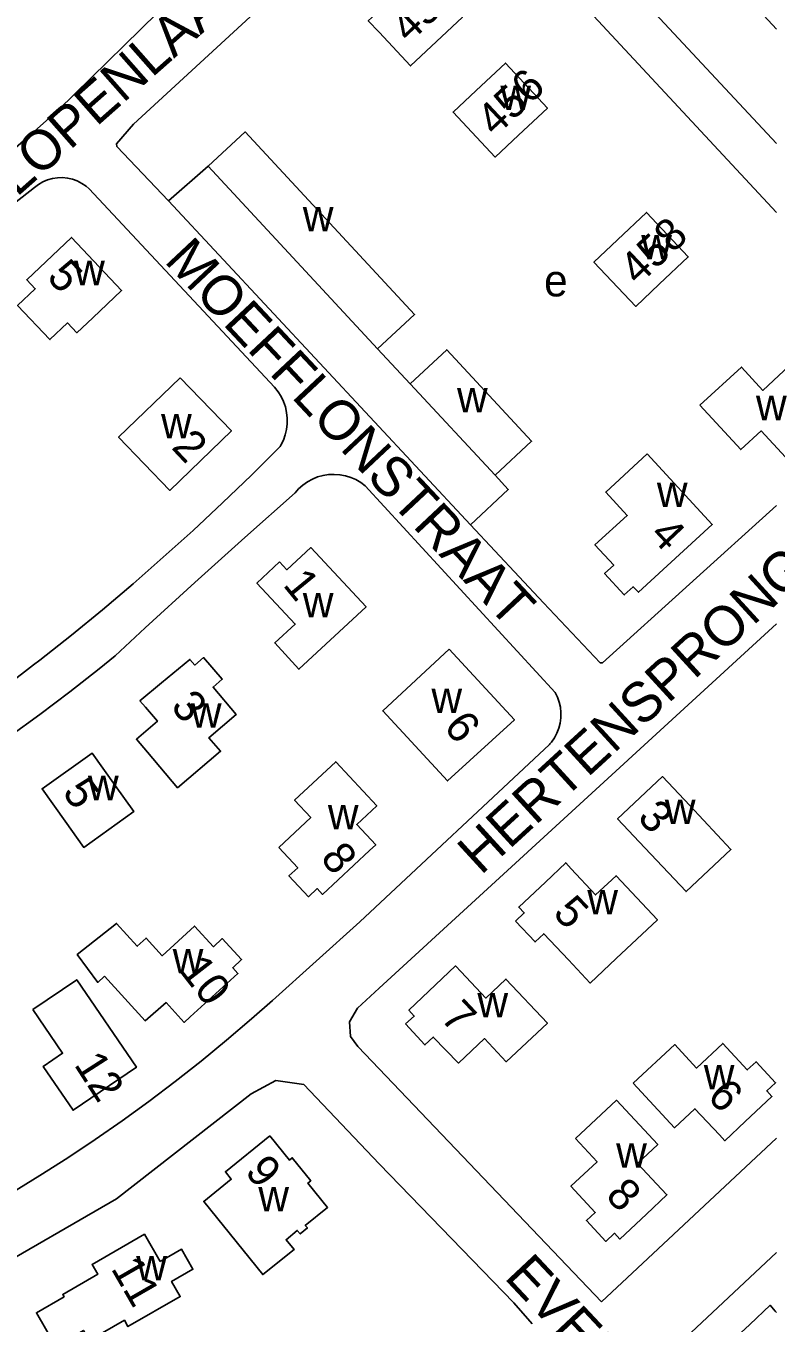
# Model space of a CAD drawing. Extents: x 162667 to 164645, y 379003 to 382150.
# Drawn here: x 163255.6 to 163349.9, y 380855.2 to 381018.3 of the extents above; entities that cross this region are included whole.
import ezdxf

# ---------------------------------------------------------------- set-up
doc = ezdxf.new("R2010")
doc.units = 0
for name, color, linetype in [('BLT_Basislijn', 7, 'Continuous'), ('BLT_Bebouwing', 7, 'Continuous'), ('BLT_Centroide', 7, 'Continuous'), ('BLT_Huisnummer', 7, 'Continuous'), ('BLT_Huisnummer_zonder_bebouwing', 7, 'Continuous'), ('BLT_Plantopo', 7, 'Continuous'), ('BLT_Straatnaam', 7, 'Continuous')]:
    doc.layers.add(name, color=color, linetype=linetype)

msp = doc.modelspace()

# ---------------------------------------------------------------- linework, layer by layer
at = {"layer": 'BLT_Basislijn'}
for p, q in [((163350, 381017.91), (163320.28, 381049.97)), ((163259.65, 381007.7), (163300.61, 381047.91)), ((163307.26, 381040.8), (163350, 380994.85)), ((163278.49, 381000.65), (163273.5, 380996.29)), ((163263.54, 380997.8), (163285.08, 380974.78)), ((163299.82, 380977.7), (163303.91, 380973.3)), ((163285.08, 380974.78), (163286.87, 380972.86)), ((163298.27, 380960.48), (163322.14, 380934.49)), ((163321.43, 380927.94), (163297.57, 380905.66)), ((163321.5, 380928.02), (163321.43, 380927.94)), ((163286.61, 380895.76), (163297.57, 380905.66)), ((163350, 380864.07), (163335.18, 380850.2))]:
    msp.add_line(p, q, dxfattribs=at)
for points in [[(163315.24, 381043.16), (163315.42, 381040.59), (163350, 381003.5)], [(163307.26, 381040.8), (163300, 381034.41), (163269.1, 381005.93), (163266.96, 381003.47), (163267, 381003.14), (163273.5, 380996.29)], [(163195.49, 380961.9), (163200.12, 380964.52), (163204.71, 380967.22), (163209.26, 380969.98), (163213.76, 380972.81), (163218.23, 380975.71), (163222.65, 380978.68), (163227.02, 380981.71), (163231.35, 380984.81), (163235.63, 380987.97), (163239.86, 380991.19), (163244.05, 380994.48), (163248.18, 380997.84), (163252.26, 381001.25), (163256.3, 381004.72), (163259.65, 381007.7)], [(163256.65, 380997.97), (163232.43, 380979.05), (163220.23, 380970.38), (163204.68, 380960.48)], [(163256.65, 380997.97), (163257.15, 380998.36), (163257.71, 380998.68), (163258.3, 380998.93), (163258.91, 380999.11), (163259.54, 380999.2), (163260.18, 380999.22), (163260.82, 380999.16), (163261.44, 380999.01), (163262.04, 380998.8), (163262.61, 380998.5), (163263.14, 380998.14), (163263.54, 380997.8)], [(163273.5, 380996.29), (163311.51, 380955.58)], [(163286.87, 380972.86), (163287.31, 380972.3), (163287.69, 380971.7), (163288, 380971.06), (163288.23, 380970.39), (163288.38, 380969.7), (163288.46, 380968.99), (163288.46, 380968.28), (163288.38, 380967.57), (163288.21, 380966.88), (163287.98, 380966.21), (163287.66, 380965.58), (163287.58, 380965.43)], [(163256.55, 380937.94), (163257.34, 380938.55), (163261.3, 380941.69), (163265.21, 380944.89), (163269.06, 380948.16), (163272.86, 380951.49), (163276.61, 380954.87), (163280.31, 380958.32), (163283.95, 380961.82), (163287.58, 380965.43)], [(163298.27, 380960.48), (163297.7, 380960.9), (163297.09, 380961.25), (163296.44, 380961.53), (163295.77, 380961.74), (163295.07, 380961.86), (163294.36, 380961.91), (163293.66, 380961.88), (163292.96, 380961.77), (163292.28, 380961.58), (163291.62, 380961.31), (163291, 380960.98), (163290.42, 380960.57), (163289.89, 380960.1), (163289.44, 380959.6)], [(163314.6, 380961.79), (163316.26, 380960), (163311.51, 380955.58)], [(163289.44, 380959.6), (163283.1, 380953.99), (163276.81, 380948.33), (163270.58, 380942.6), (163266.81, 380939.08)], [(163350, 380958), (163328.1, 380938.23), (163327.8, 380938.23), (163320.69, 380945.75)], [(163311.51, 380955.58), (163320.69, 380945.75)], [(163350, 380943.13), (163300, 380897.29), (163297.29, 380894.8), (163296.3, 380893.08), (163296.39, 380891.21), (163297.34, 380889.95), (163300, 380887.18), (163327.99, 380857.85)], [(163195.93, 380897.17), (163200.28, 380898.98), (163204.6, 380900.85), (163208.88, 380902.81), (163213.14, 380904.83), (163217.35, 380906.93), (163221.53, 380909.1), (163225.68, 380911.33), (163229.78, 380913.64), (163233.85, 380916.02), (163237.87, 380918.47), (163241.85, 380920.98), (163245.79, 380923.56), (163249.68, 380926.21), (163253.53, 380928.93), (163257.33, 380931.71), (163261.09, 380934.55), (163264.79, 380937.46), (163266.81, 380939.08)], [(163232.61, 380921.04), (163236.84, 380923.8), (163241.04, 380926.61), (163245.18, 380929.5), (163249.28, 380932.45), (163253.34, 380935.47), (163256.55, 380937.94)], [(163322.14, 380934.49), (163322.44, 380933.89), (163322.66, 380933.27), (163322.82, 380932.62), (163322.89, 380931.96), (163322.88, 380931.29), (163322.79, 380930.63), (163322.62, 380929.99), (163322.38, 380929.37), (163322.07, 380928.79), (163321.69, 380928.24), (163321.5, 380928.02)], [(163212.55, 380852.43), (163216.46, 380853.8), (163220.34, 380855.25), (163224.19, 380856.77), (163228.02, 380858.37), (163231.81, 380860.04), (163235.57, 380861.78), (163239.29, 380863.6), (163242.98, 380865.49), (163246.63, 380867.44), (163250.24, 380869.47), (163253.82, 380871.57), (163257.35, 380873.74), (163260.84, 380875.97), (163264.29, 380878.27), (163267.69, 380880.64), (163271.04, 380883.07), (163274.35, 380885.57), (163277.61, 380888.13), (163280.82, 380890.75), (163283.97, 380893.43), (163286.61, 380895.76)], [(163213.87, 380845.36), (163250.55, 380861.33), (163266.96, 380870.8), (163283.92, 380884.02), (163287.01, 380885.7), (163290.52, 380885.2), (163300, 380875.23)], [(163350, 380878.45), (163327.99, 380857.85)], [(163300, 380875.23), (163316.97, 380857.73), (163319.27, 380855.1)]]:
    msp.add_lwpolyline(points, dxfattribs=at)
at = {"layer": 'BLT_Bebouwing'}
for p, q in [((163299.82, 380977.7), (163278.49, 381000.65)), ((163314.6, 380961.79), (163303.91, 380973.3))]:
    msp.add_line(p, q, dxfattribs=at)
for points in [[(163305.17, 381025.05), (163300, 381020.21), (163298.65, 381018.94), (163300, 381017.5), (163303.97, 381013.27), (163310.49, 381019.38), (163305.17, 381025.05)], [(163317.54, 381004.55), (163321.19, 381007.97), (163315.89, 381013.62), (163312.24, 381010.2), (163309.32, 381007.46), (163314.62, 381001.81), (163317.54, 381004.55)], [(163278.49, 381000.65), (163283.14, 381004.97), (163304.47, 380982.02), (163299.82, 380977.7)], [(163335.25, 380985.83), (163338.89, 380989.25), (163333.64, 380994.84), (163329.99, 380991.41), (163327.04, 380988.61), (163332.29, 380983.03), (163335.25, 380985.83)], [(163263.98, 380981.59), (163267.61, 380985.03), (163261.3, 380991.7), (163255.68, 380986.38), (163256.75, 380985.25), (163254.53, 380983.14), (163258.59, 380978.86), (163260.81, 380980.96), (163261.99, 380979.71), (163263.98, 380981.59)], [(163303.91, 380973.3), (163308.51, 380977.57), (163319.2, 380966.07), (163314.6, 380961.79)], [(163266.8, 380922.79), (163263.9, 380926.86), (163257.61, 380922.38), (163260.51, 380918.31), (163262.86, 380915.01), (163269.15, 380919.5), (163266.8, 380922.79)], [(163339.08, 380920.26), (163335.65, 380923.9), (163330.01, 380918.59), (163333.44, 380914.95), (163338.63, 380909.44), (163344.27, 380914.75), (163339.08, 380920.26)], [(163272.45, 380862.94), (163270.49, 380866.36), (163263.91, 380862.57), (163264.62, 380861.33), (163260.22, 380858.8), (163260.38, 380858.51), (163256.89, 380856.5), (163259.33, 380852.26), (163262.82, 380854.27), (163263.55, 380853.01), (163267.98, 380855.55), (163268.41, 380854.74), (163274.99, 380858.53), (163273.91, 380860.42), (163276.59, 380861.96), (163275.14, 380864.49), (163272.45, 380862.94)], [(163350, 380845.71), (163349.51, 380845.25), (163346.42, 380848.53), (163345.32, 380847.49), (163342.85, 380850.11), (163343.95, 380851.14), (163343.27, 380851.86), (163346.63, 380855.02), (163349.2, 380857.43), (163349.83, 380856.7), (163350, 380856.52)]]:
    msp.add_lwpolyline(points, dxfattribs=at)
for points in [[(163340.36, 380970.61), (163345.59, 380975.4), (163348.29, 380972.46), (163352.28, 380976.2), (163354.64, 380973.62), (163355.78, 380974.66), (163358.25, 380971.98), (163357.14, 380970.96), (163357.81, 380970.23), (163351.12, 380964.07), (163348.08, 380967.38), (163345.5, 380965.02)], [(163274.99, 380974.07), (163267.24, 380966.58), (163273.69, 380959.9), (163281.43, 380967.4)], [(163333.72, 380964.49), (163341.92, 380955.6), (163332.63, 380947.08), (163331.96, 380947.77), (163330.85, 380946.75), (163328.38, 380949.43), (163329.52, 380950.48), (163327.15, 380953.05), (163331.23, 380956.74), (163328.52, 380959.68)], [(163287.49, 380950.91), (163284.64, 380948.25), (163289.45, 380943.09), (163286.88, 380940.71), (163289.93, 380937.4), (163298.38, 380945.24), (163291.4, 380952.71), (163288.42, 380949.92)], [(163308.83, 380939.92), (163300.46, 380932.16), (163308.62, 380923.36), (163317.03, 380931.05)], [(163270.87, 380926.96), (163269.47, 380928.6), (163272.13, 380930.86), (163270.61, 380932.65), (163269.93, 380933.42), (163272.64, 380935.68), (163276.2, 380938.64), (163276.81, 380937.92), (163277.93, 380938.88), (163280.27, 380936.14), (163279.12, 380935.16), (163282.04, 380931.73), (163278.61, 380928.8), (163280.06, 380927.1), (163274.66, 380922.5)], [(163287.39, 380915.01), (163291.42, 380918.76), (163289.38, 380920.95), (163294.56, 380925.77), (163299.72, 380920.22), (163297.2, 380917.87), (163299.58, 380915.31), (163298.81, 380914.61), (163292.9, 380909.1), (163292.22, 380909.83), (163291.12, 380908.79), (163288.67, 380911.42), (163289.77, 380912.45)], [(163317.16, 380905.74), (163318.27, 380906.77), (163317.58, 380907.5), (163320.93, 380910.64), (163323.49, 380913.08), (163324.17, 380912.32), (163327.25, 380909.03), (163329.81, 380911.43), (163335.01, 380905.88), (163329.84, 380901.03), (163326.55, 380897.94), (163323.82, 380900.85), (163320.73, 380904.14), (163319.63, 380903.11)], [(163265.47, 380898.82), (163264.61, 380898.03), (163262.04, 380901.52), (163266.98, 380905.44), (163269.59, 380902.58), (163270.7, 380903.6), (163272.72, 380901.39), (163276.79, 380905.11), (163279.16, 380902.52), (163280.27, 380903.54), (163282.7, 380900.89), (163281.59, 380899.87), (163282.25, 380899.14), (163276.25, 380893.68), (163275.5, 380893), (163273.24, 380895.49), (163270.6, 380893.21)], [(163303.31, 380892.8), (163304.43, 380893.8), (163303.75, 380894.55), (163307.1, 380897.73), (163309.64, 380900.1), (163310.34, 380899.35), (163313.42, 380896.06), (163315.97, 380898.45), (163321.18, 380892.91), (163316, 380888.06), (163313.27, 380890.97), (163309.98, 380887.88), (163306.83, 380891.16), (163305.77, 380890.17)], [(163331.97, 380885.35), (163337.19, 380890.2), (163339.92, 380887.26), (163343.24, 380890.35), (163346.32, 380887.03), (163347.43, 380888.06), (163349.89, 380885.41), (163348.78, 380884.38), (163349.43, 380883.68), (163346.06, 380880.54), (163343.5, 380878.11), (163342.82, 380878.87), (163339.74, 380882.15), (163337.17, 380879.76)], [(163324.71, 380878.39), (163329.89, 380883.21), (163335.06, 380877.65), (163332.5, 380875.27), (163335.53, 380872.02), (163336.21, 380871.33), (163333.64, 380868.9), (163330.31, 380865.75), (163329.63, 380866.48), (163328.54, 380865.45), (163326.09, 380868.08), (163327.19, 380869.11), (163324.13, 380872.41), (163327.42, 380875.47)], [(163286.25, 380878.73), (163280.67, 380874.22), (163281.41, 380873.27), (163277.94, 380870.48), (163285.37, 380861.28), (163289.32, 380864.43), (163288.3, 380865.67), (163289.71, 380866.84), (163290.08, 380866.4), (163290.99, 380867.15), (163290.71, 380867.48), (163293.53, 380869.74), (163291.06, 380872.79), (163291.42, 380873.08), (163289.08, 380875.97), (163288.73, 380875.69)]]:
    msp.add_lwpolyline(points, close=True, dxfattribs=at)
at = {"layer": 'BLT_Plantopo'}
msp.add_lwpolyline([(163256.46, 380894.62), (163261.98, 380898.37), (163269.47, 380887.36), (163261.51, 380881.95), (163257.77, 380887.47), (163260.2, 380889.12)], close=True, dxfattribs=at)

# ---------------------------------------------------------------- texts
at = {"layer": 'BLT_Centroide'}
for s, p in [('w', (163315.26, 381007.72)), ('w', (163290.41, 380992.47)), ('w', (163332.98, 380988.94)), ('w', (163261.64, 380985.7)), ('e', (163320.76, 380984.29)), ('w', (163309.81, 380969.71)), ('w', (163347.42, 380968.72)), ('w', (163272.58, 380966.44)), ('w', (163334.95, 380957.81)), ('w', (163290.41, 380943.93)), ('w', (163306.59, 380931.91)), ('w', (163276.33, 380930.06)), ('w', (163263.38, 380920.94)), ('w', (163293.56, 380917.28)), ('w', (163335.95, 380917.94)), ('w', (163326.2, 380906.59)), ('w', (163274.04, 380899.16)), ('w', (163312.37, 380893.62)), ('w', (163340.85, 380884.59)), ('w', (163329.83, 380874.72)), ('w', (163284.81, 380869.24)), ('w', (163269.45, 380860.55))]:
    msp.add_text(s, height=4, dxfattribs=at).set_placement(p)
at = {"layer": 'BLT_Huisnummer'}
for s, rotation, p in [('454', 43.1602, (163303.77, 381016.02)), ('456', 43.1602, (163314.62, 381004.26)), ('458', 43.2736, (163332.6, 380985.55)), ('5', 313.4309, (163258.08, 380986.59)), ('2', 313.308, (163273.77, 380965.24)), ('4', 313.4254, (163333.91, 380954.17)), ('1', 309.308, (163287.81, 380947.99)), ('3', 309.308, (163273.68, 380932.68)), ('6', 307.7824, (163308.03, 380930.16)), ('5', 305.4735, (163260.07, 380921.93)), ('3', 313.2805, (163332.37, 380918.65)), ('8', 307.7824, (163292.52, 380913.66)), ('5', 313.282, (163321.74, 380906.63)), ('10', 307.7824, (163274.8, 380899.49)), ('7', 313.2658, (163307.6, 380893.46)), ('6', 313.6596, (163341.15, 380883.56)), ('9', 310.2658, (163283.01, 380874.17)), ('8', 313.6596, (163328.36, 380871.08)), ('11', 299.924, (163266.21, 380862.07))]:
    msp.add_text(s, height=4, rotation=rotation, dxfattribs=at).set_placement(p)
at = {"layer": 'BLT_Huisnummer_zonder_bebouwing'}
msp.add_text('12', height=4, rotation=302.6731, dxfattribs=at).set_placement((163261.56, 380887.7))
at = {"layer": 'BLT_Straatnaam'}
for s, rotation, p in [('ANTILOPENLAAN', 41.4496, (163243, 380986.62)), ('MOEFFLONSTRAAT', 313.1856, (163272.86, 380988.68)), ('HERTENSPRONG', 42.5158, (163312.81, 380911.42)), ('EVERLAAN', 313.187, (163315.63, 380860.88))]:
    msp.add_text(s, height=5, rotation=rotation, dxfattribs=at).set_placement(p)

doc.saveas('drawing.dxf')
